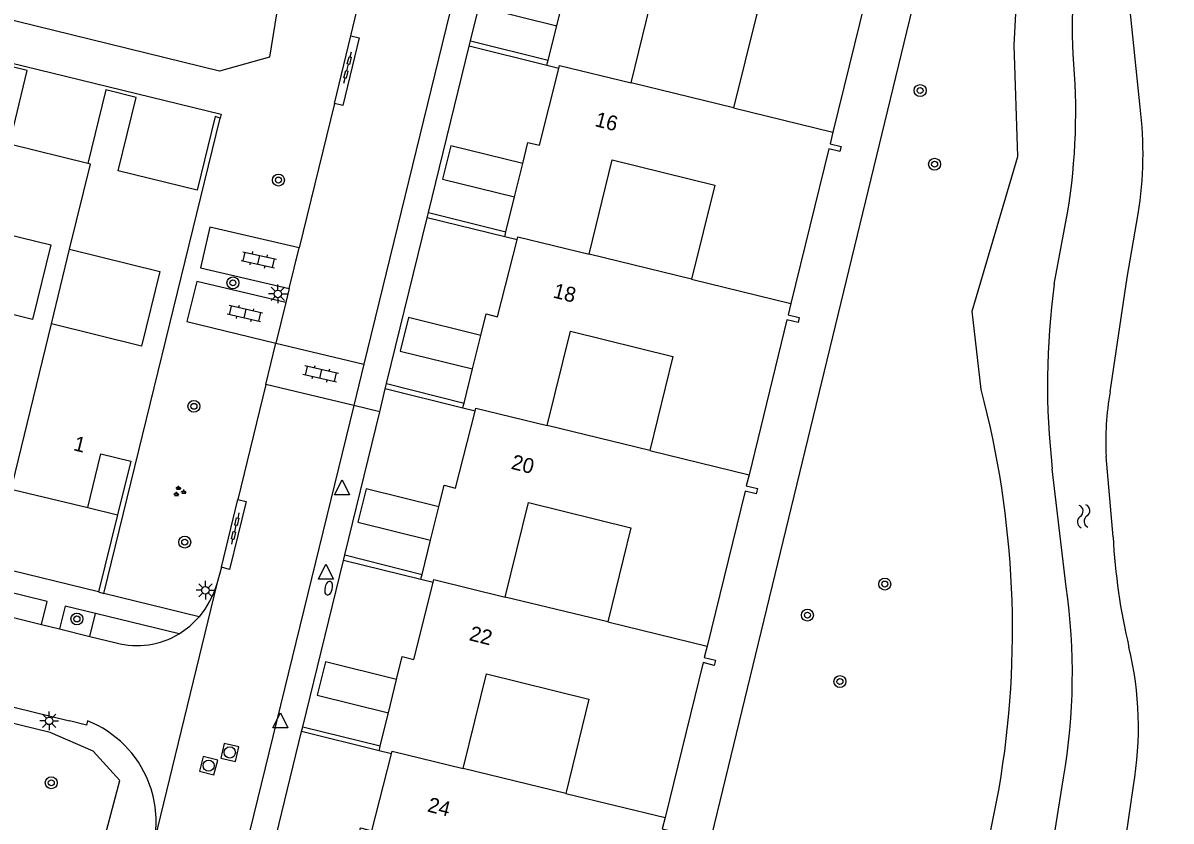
# Model space of a CAD drawing. Extents: x 128999 to 131010, y 395498 to 399007.
# Drawn here: x 129226 to 129302.7, y 397750.8 to 397804.2 of the extents above; entities that cross this region are included whole.
import ezdxf

# ---------------------------------------------------------------- set-up
doc = ezdxf.new("R2010")
doc.units = 0
for name, color, linetype in [('gg-afsc-erfafscheiding', 7, 'Continuous'), ('gg-afsc-muur', 7, 'Continuous'), ('gg-anno-huisnummerreeks BGT', 7, 'Continuous'), ('gg-bbg-gedigitaliseerde bebouwing', 7, 'Continuous'), ('gg-bbg-hoofdgebouw', 7, 'Continuous'), ('gg-bbg-luifel en loopbrug', 7, 'Continuous'), ('gg-bbg-tussenscheiding', 7, 'Continuous'), ('gg-knt-verharding', 7, 'Continuous'), ('gg-kntw-bovenkant insteek waterloop', 7, 'Continuous'), ('gg-kntw-waterlijn', 7, 'Continuous'), ('gt-grn-afwateringsgoot', 7, 'Continuous'), ('gt-grn-groengrens', 7, 'Continuous'), ('gt-grn-weggrens', 7, 'Continuous'), ('gt-symb-afwateringsgoot', 7, 'Continuous'), ('gt-symb-boom', 7, 'Continuous'), ('gt-symb-brandkraan', 7, 'Continuous'), ('gt-symb-groenvak', 7, 'Continuous'), ('gt-symb-klinker verharding', 7, 'Continuous'), ('gt-symb-lichtmast', 7, 'Continuous'), ('gt-symb-rioolschacht', 7, 'Continuous'), ('gt-symb-waterafsluiter', 7, 'Continuous'), ('gt-symb-watersymbool', 7, 'Continuous')]:
    doc.layers.add(name, color=color, linetype=linetype)

# ---------------------------------------------------------------- blocks, each defined once
blk = doc.blocks.new('gt0-BOOM')
at = {"layer": 'gt-symb-boom'}
for radius in [0.4, 0.2]:
    blk.add_circle((0, 0), radius, dxfattribs=at)
blk = doc.blocks.new('gt0-WA')
at = {"layer": 'gt-symb-watersymbool'}
for centre, start, end in [((-0.323, 0.022), 28.07249, 151.92751), ((0.427, 0.422), 208.07248, 331.92751), ((-0.323, -0.428), 28.07249, 151.92751), ((0.427, -0.028), 208.07248, 331.92751)]:
    blk.add_arc(centre, 0.425, start, end, dxfattribs=at)
blk = doc.blocks.new('gt0-AFWGT_1')
at = {"layer": 'gt-symb-afwateringsgoot'}
for p, q in [((-1.076, 0), (-0.726, 0)), ((-0.225, 0), (0.225, 0)), ((0.725, 0), (1.075, 0))]:
    blk.add_line(p, q, dxfattribs=at)
for points in [[(-0.726, 0.075), (-0.225, 0.075), (-0.225, -0.075), (-0.726, -0.075)], [(0.225, 0.075), (0.725, 0.075), (0.725, -0.075), (0.225, -0.075)]]:
    blk.add_lwpolyline(points, close=True, dxfattribs=at)
blk = doc.blocks.new('gt0-WAFSL')
at = {"layer": 'gt-symb-waterafsluiter'}
for p, q in [((-0.5, -0.333), (0, 0.667)), ((0, 0.667), (0.5, -0.333)), ((0.5, -0.333), (-0.5, -0.333))]:
    blk.add_line(p, q, dxfattribs=at)
blk = doc.blocks.new('gt0-KL1')
at = {"layer": 'gt-symb-klinker verharding'}
for p, q in [((-1.15, 0.3), (1.15, 0.3)), ((-1, -0.3), (-1, 0.3)), ((-0.5, 0.3), (-0.5, 0.45)), ((0, -0.3), (0, 0.3)), ((0.5, 0.3), (0.5, 0.45)), ((1, -0.3), (1, 0.3)), ((-1.15, -0.3), (1.15, -0.3)), ((-0.5, -0.45), (-0.5, -0.3)), ((0.5, -0.45), (0.5, -0.3))]:
    blk.add_line(p, q, dxfattribs=at)
blk = doc.blocks.new('gt0-BR')
at = {"layer": 'gt-symb-brandkraan'}
for centre, radius, start, end in [((-0.244, 0), 0.206, 107.56694, 252.43307), ((0.599, -2.664), 3, 106.89205, 107.56694), ((0, -0.691), 0.938, 73.10799, 106.89205), ((-0.599, -2.664), 3, 72.43309, 73.10799), ((0.244, 0), 0.206, 287.56695, 72.43309), ((0.599, 2.664), 3, 252.43307, 253.10797), ((0, 0.691), 0.938, 253.10797, 286.89206), ((-0.599, 2.664), 3, 286.89206, 287.56695)]:
    blk.add_arc(centre, radius, start, end, dxfattribs=at)
blk = doc.blocks.new('gt0-LMAST')
at = {"layer": 'gt-symb-lichtmast'}
for p, q in [((-0.182, 0.173), (-0.447, 0.438)), ((-0.005, 0.246), (-0.005, 0.621)), ((0.172, 0.173), (0.437, 0.438)), ((-0.255, -0.004), (-0.63, -0.004)), ((-0.182, -0.181), (-0.447, -0.446)), ((-0.005, -0.254), (-0.005, -0.629)), ((0.437, -0.446), (0.172, -0.181)), ((0.245, -0.004), (0.62, -0.004))]:
    blk.add_line(p, q, dxfattribs=at)
blk.add_circle((-0.005, -0.004), 0.25, dxfattribs=at)
blk = doc.blocks.new('gt0-RS')
at = {"layer": 'gt-symb-rioolschacht'}
blk.add_lwpolyline([(-0.5, -0.5), (0.5, -0.5), (0.5, 0.5), (-0.5, 0.5)], close=True, dxfattribs=at)
blk.add_circle((0, 0), 0.375, dxfattribs=at)
blk = doc.blocks.new('gt0-GRVAK')
at = {"layer": 'gt-symb-groenvak'}
for p, q in [((-0.11, 0.189), (-0.228, 0.24)), ((-0.182, 0.153), (0.088, 0.153)), ((-0.091, 0.211), (-0.156, 0.322)), ((-0.047, 0.214), (-0.047, 0.393)), ((-0.004, 0.211), (0.061, 0.322)), ((0.015, 0.189), (0.133, 0.24)), ((0.262, -0.052), (0.197, 0.059)), ((0.305, -0.049), (0.305, 0.13)), ((0.349, -0.052), (0.414, 0.059)), ((-0.245, -0.228), (-0.363, -0.177)), ((-0.318, -0.264), (-0.047, -0.264)), ((-0.226, -0.206), (-0.291, -0.095)), ((-0.183, -0.203), (-0.183, -0.024)), ((-0.139, -0.206), (-0.074, -0.095)), ((-0.12, -0.228), (-0.002, -0.177)), ((0.243, -0.074), (0.125, -0.023)), ((0.17, -0.11), (0.441, -0.11)), ((0.368, -0.074), (0.486, -0.023))]:
    blk.add_line(p, q, dxfattribs=at)

msp = doc.modelspace()

# ---------------------------------------------------------------- linework, layer by layer
at = {"layer": 'gg-afsc-erfafscheiding'}
msp.add_lwpolyline([(129210.067, 397805.198), (129239.219, 397798.084), (129239.158, 397797.816)], dxfattribs=at)
at = {"layer": 'gg-afsc-muur'}
for p, q in [((129255.786, 397802.622), (129255.877, 397802.991)), ((129260.995, 397801.339), (129255.786, 397802.622)), ((129255.877, 397802.991), (129261.083, 397801.698)), ((129252.987, 397791.155), (129253.071, 397791.497)), ((129258.17, 397789.879), (129252.987, 397791.155)), ((129253.071, 397791.497), (129258.252, 397790.212)), ((129250.189, 397779.697), (129250.279, 397780.064)), ((129255.373, 397778.42), (129250.189, 397779.697)), ((129250.279, 397780.064), (129255.453, 397778.745)), ((129247.386, 397768.23), (129247.476, 397768.595)), ((129252.573, 397766.953), (129247.386, 397768.23)), ((129247.476, 397768.595), (129252.655, 397767.287)), ((129244.591, 397756.772), (129244.673, 397757.105)), ((129249.772, 397755.496), (129244.591, 397756.772)), ((129244.673, 397757.105), (129249.852, 397755.82))]:
    msp.add_line(p, q, dxfattribs=at)
at = {"layer": 'gg-bbg-gedigitaliseerde bebouwing'}
for p, q in [((129273.477, 397798.498), (129266.63, 397800.174)), ((129227.865, 397784.045), (129229.082, 397789.038)), ((129270.672, 397787.037), (129263.825, 397788.713)), ((129267.866, 397775.572), (129261.019, 397777.251)), ((129265.06, 397764.109), (129258.212, 397765.779)), ((129262.254, 397752.645), (129255.405, 397754.313))]:
    msp.add_line(p, q, dxfattribs=at)
for points in [[(129266.63, 397800.174), (129268.173, 397806.478), (129275.02, 397804.802), (129273.477, 397798.498)], [(129263.825, 397788.713), (129265.368, 397795.017), (129272.215, 397793.341), (129270.672, 397787.037)], [(129221.796, 397790.821), (129227.832, 397789.344), (129226.61, 397784.352), (129220.578, 397785.828)], [(129229.082, 397789.038), (129235.118, 397787.561), (129233.896, 397782.569), (129227.865, 397784.045)], [(129261.019, 397777.251), (129262.562, 397783.555), (129269.409, 397781.879), (129267.866, 397775.572)], [(129258.212, 397765.779), (129259.757, 397772.093), (129266.604, 397770.417), (129265.06, 397764.109)], [(129255.405, 397754.313), (129256.952, 397760.632), (129263.799, 397758.956), (129262.254, 397752.645)]]:
    msp.add_lwpolyline(points, dxfattribs=at)
at = {"layer": 'gg-bbg-hoofdgebouw'}
for p, q in [((129261.648, 397803.992), (129262.197, 397806.225)), ((129261.083, 397801.698), (129261.648, 397803.992)), ((129261.043, 397801.534), (129261.083, 397801.698)), ((129260.995, 397801.339), (129261.043, 397801.534)), ((129261.796, 397801.142), (129260.995, 397801.339)), ((129231.376, 397766.019), (129239.158, 397797.816)), ((129258.826, 397792.545), (129259.376, 397794.779)), ((129258.252, 397790.212), (129258.826, 397792.545)), ((129258.219, 397790.077), (129258.252, 397790.212)), ((129258.17, 397789.879), (129258.219, 397790.077)), ((129258.997, 397789.675), (129258.17, 397789.879)), ((129256.019, 397781.042), (129256.568, 397783.276)), ((129255.453, 397778.745), (129256.019, 397781.042)), ((129255.421, 397778.614), (129255.453, 397778.745)), ((129255.373, 397778.42), (129255.421, 397778.614)), ((129256.199, 397778.217), (129255.373, 397778.42)), ((129253.22, 397769.582), (129253.77, 397771.816)), ((129232.282, 397771.28), (129231.011, 397766.116)), ((129252.655, 397767.287), (129253.22, 397769.582)), ((129252.573, 397766.953), (129252.62, 397767.144)), ((129252.62, 397767.144), (129252.655, 397767.287)), ((129253.396, 397766.75), (129252.573, 397766.953)), ((129231.011, 397766.116), (129231.376, 397766.019)), ((129250.397, 397758.035), (129250.947, 397760.268)), ((129249.852, 397755.82), (129250.397, 397758.035)), ((129249.772, 397755.496), (129249.816, 397755.674)), ((129249.816, 397755.674), (129249.852, 397755.82)), ((129250.601, 397755.292), (129249.772, 397755.496))]:
    msp.add_line(p, q, dxfattribs=at)
for points in [[(129282.923, 397808.335), (129282.738, 397807.581), (129283.479, 397807.399), (129283.394, 397807.052), (129282.653, 397807.233), (129280.117, 397796.873)], [(129230.307, 397794.782), (129225.051, 397796.064), (129226.253, 397800.992), (129224.224, 397801.491), (129223.02, 397796.56)], [(129259.376, 397794.779), (129259.722, 397796.184), (129260.49, 397795.995), (129261.796, 397801.142)], [(129239.158, 397797.816), (129238.812, 397797.915), (129237.613, 397792.999), (129232.337, 397794.286), (129233.536, 397799.2), (129231.506, 397799.699), (129230.307, 397794.782)], [(129280.117, 397796.873), (129279.929, 397796.103), (129280.67, 397795.921), (129280.586, 397795.58), (129279.846, 397795.762), (129277.313, 397785.412)], [(129256.568, 397783.276), (129256.923, 397784.717), (129257.691, 397784.528), (129258.997, 397789.675)], [(129277.313, 397785.412), (129277.129, 397784.661), (129277.869, 397784.479), (129277.786, 397784.137), (129277.045, 397784.319), (129274.507, 397773.95)], [(129253.77, 397771.816), (129254.125, 397773.259), (129254.893, 397773.07), (129256.199, 397778.217)], [(129230.289, 397771.762), (129231.176, 397775.365), (129233.166, 397774.875), (129232.282, 397771.28)], [(129274.507, 397773.95), (129274.327, 397773.213), (129275.068, 397773.032), (129274.979, 397772.684), (129274.242, 397772.864), (129271.702, 397762.488)], [(129224.097, 397767.805), (129225.362, 397772.954), (129230.289, 397771.762)], [(129250.947, 397760.268), (129251.322, 397761.792), (129252.09, 397761.603), (129253.396, 397766.75)], [(129271.702, 397762.488), (129271.516, 397761.729), (129272.257, 397761.547), (129272.174, 397761.207), (129271.433, 397761.388), (129268.897, 397751.027)], [(129248.15, 397748.8), (129248.527, 397750.334), (129249.295, 397750.145), (129250.601, 397755.292)], [(129268.897, 397751.027), (129268.712, 397750.272), (129269.453, 397750.09), (129269.369, 397749.747), (129268.628, 397749.928), (129266.092, 397739.565)]]:
    msp.add_lwpolyline(points, dxfattribs=at)
at = {"layer": 'gg-bbg-luifel en loopbrug'}
msp.add_line((129230.289, 397771.762), (129232.282, 397771.28), dxfattribs=at)
for points in [[(129262.197, 397806.225), (129257.255, 397807.443), (129256.705, 397805.209), (129261.648, 397803.992)], [(129259.376, 397794.779), (129254.566, 397795.963), (129254.016, 397793.73), (129258.826, 397792.545)], [(129256.568, 397783.276), (129251.734, 397784.467), (129251.184, 397782.233), (129256.019, 397781.042)], [(129253.77, 397771.816), (129248.912, 397773.012), (129248.362, 397770.779), (129253.22, 397769.582)], [(129250.947, 397760.268), (129246.189, 397761.44), (129245.639, 397759.207), (129250.397, 397758.035)]]:
    msp.add_lwpolyline(points, dxfattribs=at)
at = {"layer": 'gg-bbg-tussenscheiding'}
for p, q in [((129273.477, 397798.498), (129280.117, 397796.873)), ((129270.672, 397787.037), (129277.313, 397785.412)), ((129223.92, 397767.849), (129227.865, 397784.045)), ((129267.866, 397775.572), (129274.507, 397773.95)), ((129265.06, 397764.109), (129271.702, 397762.488)), ((129262.254, 397752.645), (129268.897, 397751.027))]:
    msp.add_line(p, q, dxfattribs=at)
for points in [[(129261.796, 397801.142), (129261.844, 397801.339), (129266.63, 397800.174)], [(129229.082, 397789.038), (129230.471, 397794.741), (129230.307, 397794.782)], [(129258.997, 397789.675), (129259.046, 397789.876), (129263.825, 397788.713)], [(129256.199, 397778.217), (129256.247, 397778.413), (129261.019, 397777.251)], [(129253.396, 397766.75), (129253.443, 397766.943), (129258.212, 397765.779)], [(129250.601, 397755.292), (129250.645, 397755.472), (129255.405, 397754.313)]]:
    msp.add_lwpolyline(points, dxfattribs=at)
at = {"layer": 'gg-knt-verharding'}
for p, q in [((129273.078, 397880.89), (129248.762, 397781.352)), ((129255.877, 397802.991), (129258.607, 397814.069)), ((129247.892, 397803.314), (129248.295, 397804.987)), ((129246.792, 397798.788), (129247.892, 397803.314)), ((129253.071, 397791.497), (129255.786, 397802.622)), ((129246.792, 397798.788), (129244.426, 397789.134)), ((129250.279, 397780.064), (129252.987, 397791.155)), ((129243.768, 397786.423), (129244.426, 397789.134)), ((129243.768, 397786.423), (129243.542, 397785.471)), ((129243.542, 397785.471), (129242.874, 397782.771)), ((129242.2, 397779.993), (129242.874, 397782.771)), ((129242.874, 397782.771), (129248.762, 397781.352)), ((129248.762, 397781.352), (129248.085, 397778.582)), ((129242.2, 397779.993), (129240.325, 397772.298)), ((129248.085, 397778.582), (129242.2, 397779.993)), ((129249.813, 397778.16), (129250.189, 397779.697)), ((129248.085, 397778.582), (129222.349, 397673.44)), ((129247.476, 397768.595), (129249.813, 397778.16)), ((129239.23, 397767.766), (129240.325, 397772.298)), ((129174.646, 397770.835), (129229.081, 397757.491)), ((129244.673, 397757.105), (129247.386, 397768.23)), ((129231.011, 397766.116), (129224.097, 397767.805)), ((129239.23, 397767.766), (129238.929, 397766.659)), ((129237.751, 397764.462), (129231.376, 397766.019)), ((129222.826, 397765.015), (129227.199, 397763.94)), ((129230.434, 397763.145), (129230.81, 397764.673)), ((129236.401, 397763.312), (129230.81, 397764.673)), ((129227.199, 397763.94), (129228.413, 397763.642)), ((129228.413, 397763.642), (129230.434, 397763.145)), ((129230.434, 397763.145), (129232.196, 397762.712)), ((129230.218, 397757.208), (129229.081, 397757.491)), ((129230.287, 397757.486), (129230.218, 397757.208)), ((129241.875, 397745.68), (129244.591, 397756.772))]:
    msp.add_line(p, q, dxfattribs=at)
for points in [[(129244.426, 397789.134), (129238.455, 397790.529), (129237.834, 397787.806), (129243.768, 397786.423)], [(129243.542, 397785.471), (129237.582, 397786.886), (129236.928, 397784.199), (129242.874, 397782.771)], [(129227.199, 397763.94), (129227.571, 397765.473), (129223.203, 397766.548)], [(129238.929, 397766.659), (129238.72, 397766.066), (129238.443, 397765.502)], [(129230.81, 397764.673), (129228.781, 397765.167), (129228.413, 397763.642)], [(129238.443, 397765.502), (129238.127, 397764.962), (129237.751, 397764.462)], [(129236.401, 397763.312), (129237.123, 397763.832), (129237.751, 397764.462)]]:
    msp.add_lwpolyline(points, dxfattribs=at)
for centre, radius, start, end in [((129233.589, 397767.988), 5.457, 255.21469, 301.02643), ((129227.636, 397750.761), 7.229, 21.49848, 68.48747), ((129227.638, 397750.761), 7.227, 350.12408, 21.5042)]:
    msp.add_arc(centre, radius, start, end, dxfattribs=at)
at = {"layer": 'gg-kntw-bovenkant insteek waterloop'}
msp.add_line((129289.046, 397742.093), (129291.227, 397752.964), dxfattribs=at)
for points in [[(129290.024, 397779.665), (129289.419, 397784.892), (129292.471, 397795.255), (129292.239, 397802.699), (129292.627, 397809.907), (129296.936, 397822.017)], [(129191.288, 397817.643), (129195.169, 397819.327), (129199.82, 397819.413), (129239.392, 397809.732), (129241.792, 397807.986), (129243.038, 397805.621), (129242.455, 397801.882), (129239.092, 397800.949), (129196.043, 397811.543), (129192.795, 397813.211), (129190.95, 397816.496)], [(129175.587, 397761.25), (129229.618, 397747.986), (129231.137, 397748.62), (129232.439, 397753.504), (129230.666, 397755.461), (129227.786, 397756.718), (129178.234, 397768.828)]]:
    msp.add_lwpolyline(points, dxfattribs=at)
msp.add_arc((129229.351, 397763.554), 62.776, 350.28824, 14.87113, dxfattribs=at)
at = {"layer": 'gg-kntw-waterlijn'}
for p, q in [((129300.655, 397798.542), (129299.692, 397807.911)), ((129294.913, 397786.712), (129295.81, 397791.473)), ((129298.852, 397769.799), (129298.378, 397775.178)), ((129295.716, 397766.452), (129294.784, 397774.355)), ((129294.34, 397746.237), (129295.541, 397753.688))]:
    msp.add_line(p, q, dxfattribs=at)
for points in [[(129298.654, 397779.495), (129299.798, 397787.151), (129300.527, 397791.418)], [(129297.702, 397736.789), (129299.243, 397746.414), (129300.213, 397753.152)]]:
    msp.add_lwpolyline(points, dxfattribs=at)
for centre, radius, start, end in [((129321.856, 397803.795), 25.742, 161.96653, 183.79802), ((129254.666, 397798.187), 41.688, 350.73252, 5.37263), ((129276.039, 397795.421), 24.813, 350.71575, 7.22556), ((129344.824, 397780.012), 50.359, 172.3542, 186.44958), ((129317.543, 397776.12), 19.188, 169.8696, 182.81415), ((129339.498, 397771.897), 40.7, 182.9548, 193.44908), ((129254.858, 397760.629), 41.271, 350.31799, 8.11101), ((129277.278, 397757.057), 23.265, 350.3365, 13.35474)]:
    msp.add_arc(centre, radius, start, end, dxfattribs=at)
at = {"layer": 'gt-grn-afwateringsgoot'}
for points in [[(129247.892, 397803.314), (129248.44, 397803.175), (129247.348, 397798.657), (129246.792, 397798.788)], [(129240.325, 397772.298), (129240.878, 397772.174), (129239.767, 397767.626), (129239.23, 397767.766)]]:
    msp.add_lwpolyline(points, dxfattribs=at)
at = {"layer": 'gt-grn-groengrens'}
msp.add_line((129302.726, 397876.444), (129252.347, 397668.891), dxfattribs=at)
at = {"layer": 'gt-grn-weggrens'}
for p, q in [((129249.813, 397778.16), (129248.085, 397778.582)), ((129238.929, 397766.659), (129234.758, 397749.521))]:
    msp.add_line(p, q, dxfattribs=at)

# ---------------------------------------------------------------- block references
at = {"layer": 'gt-symb-afwateringsgoot'}
for p, xscale, yscale, rotation in [((129247.666, 397801.202), 0.999945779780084, 0.9999457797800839, 76.4223631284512), ((129240.15, 397770.359), 0.99989882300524, 0.99989882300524, -103.7183325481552)]:
    msp.add_blockref('gt0-AFWGT_1', p, dxfattribs=dict(at, xscale=xscale, yscale=yscale, rotation=rotation))
at = {"layer": 'gt-symb-boom'}
for p in [(129285.951, 397799.661), (129286.916, 397794.734), (129243.044, 397793.671), (129239.999, 397786.794), (129237.393, 397778.535), (129236.776, 397769.449), (129283.587, 397766.648), (129278.414, 397764.568), (129229.57, 397764.309), (129280.588, 397760.125), (129227.855, 397753.35)]:
    msp.add_blockref('gt0-BOOM', p, dxfattribs=at)
at = {"layer": 'gt-symb-brandkraan', "rotation": 76.51987378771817}
msp.add_blockref('gt0-BR', (129246.399, 397766.37), dxfattribs=at)
at = {"layer": 'gt-symb-groenvak'}
msp.add_blockref('gt0-GRVAK', (129236.408, 397772.834), dxfattribs=at)
at = {"layer": 'gt-symb-klinker verharding'}
for p, rotation in [((129241.73, 397788.336), -12.535023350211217), ((129240.796, 397784.733), 167.3531465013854), ((129245.865, 397780.699), 167.46497664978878)]:
    msp.add_blockref('gt0-KL1', p, dxfattribs=dict(at, rotation=rotation))
at = {"layer": 'gt-symb-lichtmast'}
for p in [(129243.007, 397786.058), (129238.167, 397766.231), (129227.716, 397757.495)]:
    msp.add_blockref('gt0-LMAST', p, dxfattribs=at)
at = {"layer": 'gt-symb-rioolschacht'}
for p, rotation in [((129239.793, 397755.381), -13.063337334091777), ((129238.375, 397754.499), -14.425531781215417)]:
    msp.add_blockref('gt0-RS', p, dxfattribs=dict(at, rotation=rotation))
at = {"layer": 'gt-symb-waterafsluiter'}
for p in [(129247.294, 397772.945), (129246.22, 397767.314), (129243.174, 397757.369)]:
    msp.add_blockref('gt0-WAFSL', p, dxfattribs=at)
at = {"layer": 'gt-symb-watersymbool', "rotation": 95.04916646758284}
msp.add_blockref('gt0-WA', (129296.879, 397771.13), dxfattribs=at)

# ---------------------------------------------------------------- texts
at = {"layer": 'gg-anno-huisnummerreeks BGT'}
for s, rotation, p in [('16', 345.8, (129264.144, 397797.291)), ('18', 345.8, (129261.345, 397785.824)), ('1', 346.4, (129229.285, 397775.605)), ('20', 345.8, (129258.547, 397774.366)), ('22', 345.8, (129255.744, 397762.899)), ('24', 345.8, (129252.949, 397751.441))]:
    msp.add_text(s, height=1, rotation=rotation, dxfattribs=at).set_placement(p)

doc.saveas('drawing.dxf')
